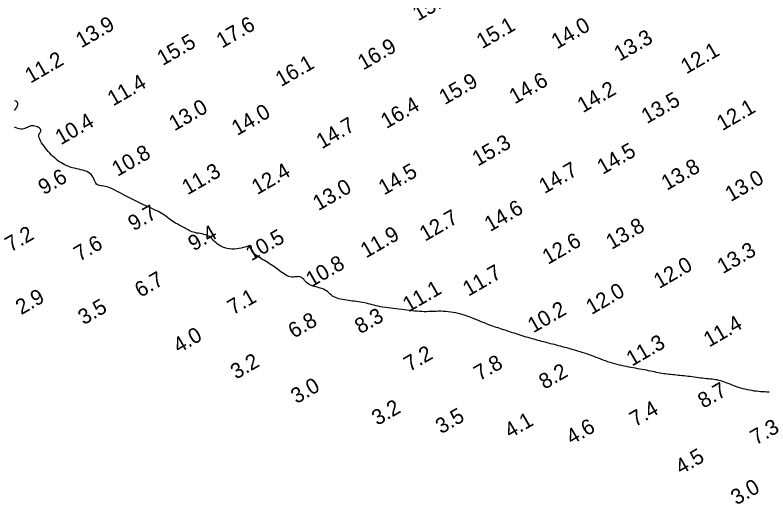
# Model space of a CAD drawing. Extents: x 3024098 to 3056816, y 418252 to 509144.
# Drawn here: x 3027391.3 to 3027637.1, y 419703.2 to 419862.6 of the extents above; entities that cross this region are included whole.
import ezdxf

# ---------------------------------------------------------------- set-up
doc = ezdxf.new("R2010")
doc.units = 0
doc.layers.add('V-CHAN-CONT-EL10', color=7, linetype='Continuous')
doc.layers.add('V-TOPO-SOUN-0911', color=7, linetype='Continuous')

msp = doc.modelspace()

# ---------------------------------------------------------------- linework, layer by layer
at = {"layer": 'V-CHAN-CONT-EL10'}
for points in [[(3027391.21, 419831.57), (3027391.5, 419832), (3027391.76, 419832.42), (3027391.98, 419832.81), (3027392.14, 419833.18), (3027392.23, 419833.53), (3027392.23, 419833.83), (3027392.13, 419834.11), (3027391.93, 419834.35), (3027391.64, 419834.55), (3027391.28, 419834.72)], [(3027637.43, 419739.67), (3027636.75, 419739.7), (3027636.06, 419739.73), (3027635.38, 419739.77), (3027634.69, 419739.82), (3027634, 419739.88), (3027633.3, 419739.95), (3027632.59, 419740.04), (3027631.87, 419740.16), (3027631.14, 419740.29), (3027630.41, 419740.44), (3027629.67, 419740.61), (3027628.94, 419740.8), (3027628.21, 419741), (3027627.49, 419741.22), (3027626.79, 419741.46), (3027626.09, 419741.71), (3027625.42, 419741.97), (3027624.75, 419742.24), (3027624.1, 419742.49), (3027623.47, 419742.74), (3027622.85, 419742.98), (3027622.25, 419743.19), (3027621.66, 419743.37), (3027621.08, 419743.52), (3027620.51, 419743.64), (3027619.95, 419743.74), (3027619.39, 419743.82), (3027618.82, 419743.88), (3027618.24, 419743.94), (3027617.65, 419744), (3027617.04, 419744.06), (3027616.41, 419744.13), (3027615.76, 419744.21), (3027615.09, 419744.29), (3027614.41, 419744.38), (3027613.73, 419744.47), (3027613.04, 419744.57), (3027612.35, 419744.65), (3027611.67, 419744.74), (3027611, 419744.82), (3027610.34, 419744.89), (3027609.69, 419744.96), (3027609.05, 419745.03), (3027608.42, 419745.09), (3027607.79, 419745.15), (3027607.18, 419745.21), (3027606.58, 419745.27), (3027605.98, 419745.33), (3027605.4, 419745.4), (3027604.81, 419745.46), (3027604.23, 419745.53), (3027603.65, 419745.61), (3027603.06, 419745.7), (3027602.47, 419745.79), (3027601.87, 419745.89), (3027601.27, 419746), (3027600.65, 419746.13), (3027600.02, 419746.26), (3027599.37, 419746.39), (3027598.72, 419746.53), (3027598.06, 419746.67), (3027597.38, 419746.8), (3027596.69, 419746.94), (3027595.99, 419747.07), (3027595.28, 419747.2), (3027594.56, 419747.33), (3027593.83, 419747.45), (3027593.1, 419747.58), (3027592.36, 419747.72), (3027591.62, 419747.85), (3027590.87, 419748), (3027590.12, 419748.15), (3027589.38, 419748.32), (3027588.63, 419748.49), (3027587.88, 419748.68), (3027587.13, 419748.88), (3027586.37, 419749.1), (3027585.61, 419749.33), (3027584.84, 419749.58), (3027584.07, 419749.84), (3027583.3, 419750.12), (3027582.52, 419750.41), (3027581.75, 419750.71), (3027580.98, 419751.01), (3027580.21, 419751.3), (3027579.45, 419751.59), (3027578.69, 419751.87), (3027577.95, 419752.14), (3027577.21, 419752.39), (3027576.49, 419752.63), (3027575.77, 419752.86), (3027575.05, 419753.09), (3027574.33, 419753.3), (3027573.62, 419753.51), (3027572.9, 419753.71), (3027572.19, 419753.91), (3027571.47, 419754.1), (3027570.76, 419754.29), (3027570.05, 419754.48), (3027569.36, 419754.66), (3027568.68, 419754.83), (3027568.02, 419755), (3027567.37, 419755.17), (3027566.75, 419755.32), (3027566.15, 419755.48), (3027565.56, 419755.63), (3027564.98, 419755.78), (3027564.4, 419755.93), (3027563.82, 419756.08), (3027563.24, 419756.23), (3027562.64, 419756.39), (3027562.03, 419756.56), (3027561.4, 419756.73), (3027560.77, 419756.9), (3027560.12, 419757.08), (3027559.47, 419757.27), (3027558.82, 419757.46), (3027558.16, 419757.65), (3027557.51, 419757.85), (3027556.85, 419758.04), (3027556.21, 419758.25), (3027555.57, 419758.45), (3027554.94, 419758.65), (3027554.31, 419758.86), (3027553.69, 419759.06), (3027553.08, 419759.26), (3027552.48, 419759.46), (3027551.88, 419759.65), (3027551.3, 419759.84), (3027550.72, 419760.03), (3027550.14, 419760.22), (3027549.56, 419760.42), (3027548.99, 419760.61), (3027548.41, 419760.81), (3027547.82, 419761.01), (3027547.23, 419761.22), (3027546.63, 419761.44), (3027546.02, 419761.66), (3027545.4, 419761.89), (3027544.76, 419762.14), (3027544.11, 419762.39), (3027543.45, 419762.66), (3027542.77, 419762.93), (3027542.08, 419763.22), (3027541.36, 419763.52), (3027540.63, 419763.82), (3027539.89, 419764.11), (3027539.13, 419764.4), (3027538.36, 419764.67), (3027537.58, 419764.93), (3027536.79, 419765.16), (3027535.98, 419765.36), (3027535.17, 419765.54), (3027534.35, 419765.69), (3027533.53, 419765.81), (3027532.71, 419765.9), (3027531.9, 419765.97), (3027531.09, 419766.02), (3027530.29, 419766.04), (3027529.5, 419766.04), (3027528.73, 419766.02), (3027527.96, 419766), (3027527.19, 419765.97), (3027526.43, 419765.94), (3027525.67, 419765.92), (3027524.9, 419765.92), (3027524.12, 419765.93), (3027523.34, 419765.97), (3027522.55, 419766.04), (3027521.75, 419766.12), (3027520.93, 419766.21), (3027520.1, 419766.32), (3027519.26, 419766.43), (3027518.4, 419766.54), (3027517.53, 419766.65), (3027516.64, 419766.76), (3027515.75, 419766.86), (3027514.85, 419766.97), (3027513.95, 419767.07), (3027513.08, 419767.18), (3027512.22, 419767.3), (3027511.4, 419767.42), (3027510.61, 419767.55), (3027509.87, 419767.7), (3027509.17, 419767.85), (3027508.51, 419768.01), (3027507.86, 419768.17), (3027507.24, 419768.33), (3027506.62, 419768.49), (3027506, 419768.64), (3027505.38, 419768.78), (3027504.75, 419768.9), (3027504.11, 419769.01), (3027503.46, 419769.12), (3027502.8, 419769.21), (3027502.14, 419769.3), (3027501.48, 419769.39), (3027500.81, 419769.47), (3027500.15, 419769.55), (3027499.48, 419769.64), (3027498.83, 419769.74), (3027498.19, 419769.84), (3027497.58, 419769.97), (3027496.98, 419770.12), (3027496.42, 419770.29), (3027495.9, 419770.5), (3027495.41, 419770.74), (3027494.97, 419771.02), (3027494.57, 419771.33), (3027494.18, 419771.67), (3027493.8, 419772.01), (3027493.41, 419772.34), (3027493, 419772.67), (3027492.56, 419772.97), (3027492.06, 419773.23), (3027491.51, 419773.45), (3027490.9, 419773.64), (3027490.27, 419773.81), (3027489.63, 419773.97), (3027489, 419774.13), (3027488.39, 419774.31), (3027487.81, 419774.52), (3027487.3, 419774.78), (3027486.85, 419775.08), (3027486.47, 419775.42), (3027486.13, 419775.77), (3027485.83, 419776.13), (3027485.54, 419776.47), (3027485.26, 419776.78), (3027484.97, 419777.03), (3027484.66, 419777.21), (3027484.32, 419777.31), (3027483.94, 419777.34), (3027483.53, 419777.33), (3027483.09, 419777.28), (3027482.64, 419777.24), (3027482.17, 419777.21), (3027481.68, 419777.22), (3027481.18, 419777.28), (3027480.67, 419777.43), (3027480.16, 419777.64), (3027479.64, 419777.91), (3027479.12, 419778.23), (3027478.6, 419778.59), (3027478.08, 419778.96), (3027477.56, 419779.35), (3027477.04, 419779.74), (3027476.51, 419780.12), (3027475.99, 419780.5), (3027475.47, 419780.86), (3027474.94, 419781.22), (3027474.41, 419781.57), (3027473.86, 419781.92), (3027473.31, 419782.27), (3027472.73, 419782.61), (3027472.15, 419782.96), (3027471.56, 419783.3), (3027470.98, 419783.65), (3027470.44, 419784), (3027469.93, 419784.35), (3027469.49, 419784.7), (3027469.12, 419785.05), (3027468.84, 419785.41), (3027468.66, 419785.77), (3027468.56, 419786.12), (3027468.51, 419786.46), (3027468.49, 419786.76), (3027468.46, 419787.02), (3027468.41, 419787.22), (3027468.3, 419787.36), (3027468.12, 419787.42), (3027467.83, 419787.4), (3027467.44, 419787.31), (3027466.97, 419787.17), (3027466.42, 419787), (3027465.81, 419786.81), (3027465.14, 419786.64), (3027464.43, 419786.48), (3027463.68, 419786.38), (3027462.91, 419786.34), (3027462.13, 419786.35), (3027461.35, 419786.43), (3027460.58, 419786.56), (3027459.84, 419786.74), (3027459.14, 419786.98), (3027458.49, 419787.26), (3027457.91, 419787.58), (3027457.4, 419787.94), (3027456.95, 419788.33), (3027456.54, 419788.74), (3027456.16, 419789.15), (3027455.78, 419789.54), (3027455.41, 419789.92), (3027455, 419790.26), (3027454.56, 419790.56), (3027454.06, 419790.8), (3027453.52, 419790.99), (3027452.95, 419791.14), (3027452.36, 419791.26), (3027451.76, 419791.37), (3027451.17, 419791.47), (3027450.6, 419791.57), (3027450.05, 419791.69), (3027449.55, 419791.83), (3027449.08, 419792), (3027448.64, 419792.18), (3027448.22, 419792.38), (3027447.82, 419792.59), (3027447.42, 419792.81), (3027447.02, 419793.03), (3027446.62, 419793.26), (3027446.2, 419793.48), (3027445.77, 419793.7), (3027445.33, 419793.93), (3027444.88, 419794.16), (3027444.42, 419794.41), (3027443.96, 419794.67), (3027443.49, 419794.94), (3027443.02, 419795.24), (3027442.56, 419795.56), (3027442.09, 419795.9), (3027441.61, 419796.25), (3027441.13, 419796.61), (3027440.64, 419796.98), (3027440.13, 419797.34), (3027439.61, 419797.69), (3027439.07, 419798.03), (3027438.51, 419798.35), (3027437.93, 419798.66), (3027437.32, 419798.96), (3027436.68, 419799.26), (3027436.01, 419799.57), (3027435.31, 419799.88), (3027434.58, 419800.21), (3027433.81, 419800.55), (3027433, 419800.92), (3027432.17, 419801.31), (3027431.31, 419801.71), (3027430.44, 419802.13), (3027429.56, 419802.57), (3027428.69, 419803), (3027427.83, 419803.44), (3027426.99, 419803.89), (3027426.18, 419804.32), (3027425.39, 419804.75), (3027424.64, 419805.16), (3027423.92, 419805.54), (3027423.23, 419805.88), (3027422.57, 419806.18), (3027421.94, 419806.43), (3027421.35, 419806.63), (3027420.8, 419806.76), (3027420.28, 419806.85), (3027419.8, 419806.91), (3027419.35, 419806.97), (3027418.95, 419807.04), (3027418.58, 419807.14), (3027418.25, 419807.3), (3027417.96, 419807.54), (3027417.71, 419807.86), (3027417.48, 419808.26), (3027417.27, 419808.71), (3027417.05, 419809.19), (3027416.81, 419809.68), (3027416.52, 419810.17), (3027416.19, 419810.62), (3027415.79, 419811.02), (3027415.32, 419811.35), (3027414.77, 419811.62), (3027414.16, 419811.84), (3027413.51, 419812.03), (3027412.82, 419812.19), (3027412.12, 419812.34), (3027411.4, 419812.5), (3027410.69, 419812.67), (3027410, 419812.86), (3027409.33, 419813.08), (3027408.67, 419813.33), (3027408.03, 419813.6), (3027407.41, 419813.9), (3027406.81, 419814.22), (3027406.23, 419814.56), (3027405.67, 419814.92), (3027405.13, 419815.31), (3027404.61, 419815.72), (3027404.1, 419816.15), (3027403.61, 419816.61), (3027403.12, 419817.09), (3027402.65, 419817.59), (3027402.18, 419818.11), (3027401.71, 419818.67), (3027401.25, 419819.24), (3027400.8, 419819.84), (3027400.38, 419820.43), (3027400, 419821.02), (3027399.67, 419821.59), (3027399.4, 419822.13), (3027399.22, 419822.63), (3027399.13, 419823.08), (3027399.13, 419823.47), (3027399.21, 419823.8), (3027399.34, 419824.09), (3027399.49, 419824.35), (3027399.64, 419824.58), (3027399.75, 419824.8), (3027399.8, 419825.02), (3027399.76, 419825.24), (3027399.61, 419825.47), (3027399.36, 419825.71), (3027399.04, 419825.94), (3027398.65, 419826.15), (3027398.22, 419826.33), (3027397.77, 419826.46), (3027397.31, 419826.54), (3027396.88, 419826.55), (3027396.47, 419826.49), (3027396.08, 419826.36), (3027395.71, 419826.2), (3027395.35, 419826.01), (3027394.97, 419825.82), (3027394.59, 419825.65), (3027394.17, 419825.52), (3027393.73, 419825.44), (3027393.24, 419825.44), (3027392.72, 419825.51), (3027392.2, 419825.64), (3027391.68, 419825.83), (3027391.19, 419826.07)]]:
    msp.add_lwpolyline(points, dxfattribs=at)

# ---------------------------------------------------------------- texts
at = {"layer": 'V-TOPO-SOUN-0911'}
for s, p in [('15.9 ', (3027522.9, 419860.57)), ('13.9 ', (3027412.99, 419851.78)), ('17.6 ', (3027458.86, 419851.68)), ('15.1 ', (3027543.78, 419851.5)), ('14.0 ', (3027568.19, 419851.41)), ('13.3 ', (3027588.65, 419847.45)), ('15.5 ', (3027439.52, 419846)), ('16.9 ', (3027504.99, 419844.56)), ('12.1 ', (3027610.45, 419843.29)), ('11.2 ', (3027396.39, 419840.26)), ('16.1 ', (3027478.16, 419839.13)), ('11.4 ', (3027423.33, 419832.81)), ('15.9 ', (3027531.56, 419833.24)), ('14.6 ', (3027554.43, 419833.48)), ('14.2 ', (3027576.67, 419830.62)), ('13.5 ', (3027597.56, 419827.07)), ('13.0 ', (3027443.39, 419824.71)), ('16.4 ', (3027512.53, 419825.46)), ('12.1 ', (3027622.16, 419824.76)), ('14.0 ', (3027463.83, 419823.17)), ('10.4 ', (3027406.27, 419820.15)), ('14.7 ', (3027491.47, 419818.84)), ('15.3 ', (3027542.36, 419813.19)), ('10.8 ', (3027424.77, 419809.85)), ('14.5 ', (3027583.13, 419810.5)), ('13.8 ', (3027604.07, 419805.32)), ('11.3 ', (3027447.64, 419803.84)), ('12.4 ', (3027470.37, 419803.91)), ('14.5 ', (3027511.77, 419803.78)), ('14.7 ', (3027564.14, 419804.24)), ('9.6', (3027400.72, 419803.86)), ('13.0 ', (3027624.92, 419801.64)), ('13.0 ', (3027490.34, 419798.69)), ('9.7', (3027430.02, 419792.11)), ('14.6 ', (3027546.36, 419791.84)), ('12.7 ', (3027525.16, 419788.72)), ('13.8 ', (3027586.02, 419786.03)), ('7.2', (3027389.89, 419785.22)), ('9.4', (3027449.64, 419785.54)), ('11.9 ', (3027505.91, 419783.27)), ('7.6', (3027412.33, 419782.17)), ('10.5 ', (3027468.46, 419782.32)), ('12.6 ', (3027565.25, 419781.15)), ('13.3 ', (3027622.34, 419778.12)), ('10.8 ', (3027488.09, 419773.79)), ('12.0 ', (3027601.59, 419773.3)), ('11.7 ', (3027539.3, 419770.77)), ('6.7', (3027432.25, 419770.39)), ('11.1 ', (3027519.7, 419765.6)), ('12.0 ', (3027579.48, 419764.8)), ('2.9', (3027393.34, 419764.74)), ('7.1', (3027462.48, 419764.72)), ('3.5', (3027413.74, 419761.46)), ('10.2 ', (3027560.47, 419758.83)), ('8.3', (3027504.03, 419758.51)), ('6.8', (3027482.32, 419757.07)), ('11.4 ', (3027617.88, 419754.2)), ('4.0', (3027444.77, 419752.24)), ('11.3 ', (3027592.68, 419747.97)), ('7.2', (3027520.08, 419746.24)), ('3.2', (3027463.48, 419743.71)), ('7.8', (3027542.91, 419743.22)), ('8.2', (3027564.14, 419740.43)), ('3.0', (3027483.19, 419735.74)), ('8.7', (3027616.01, 419734.23)), ('3.2', (3027509.58, 419728.65)), ('7.4', (3027593.73, 419728.23)), ('3.5', (3027530.4, 419725.9)), ('4.1', (3027552.9, 419724.5)), ('4.6', (3027573.03, 419722.39)), ('7.3', (3027633.14, 419722.29)), ('4.5', (3027608.68, 419712.68)), ('3.0', (3027626.79, 419702.7))]:
    msp.add_text(s, height=5, rotation=30, dxfattribs=at).set_placement(p)

doc.saveas('drawing.dxf')
